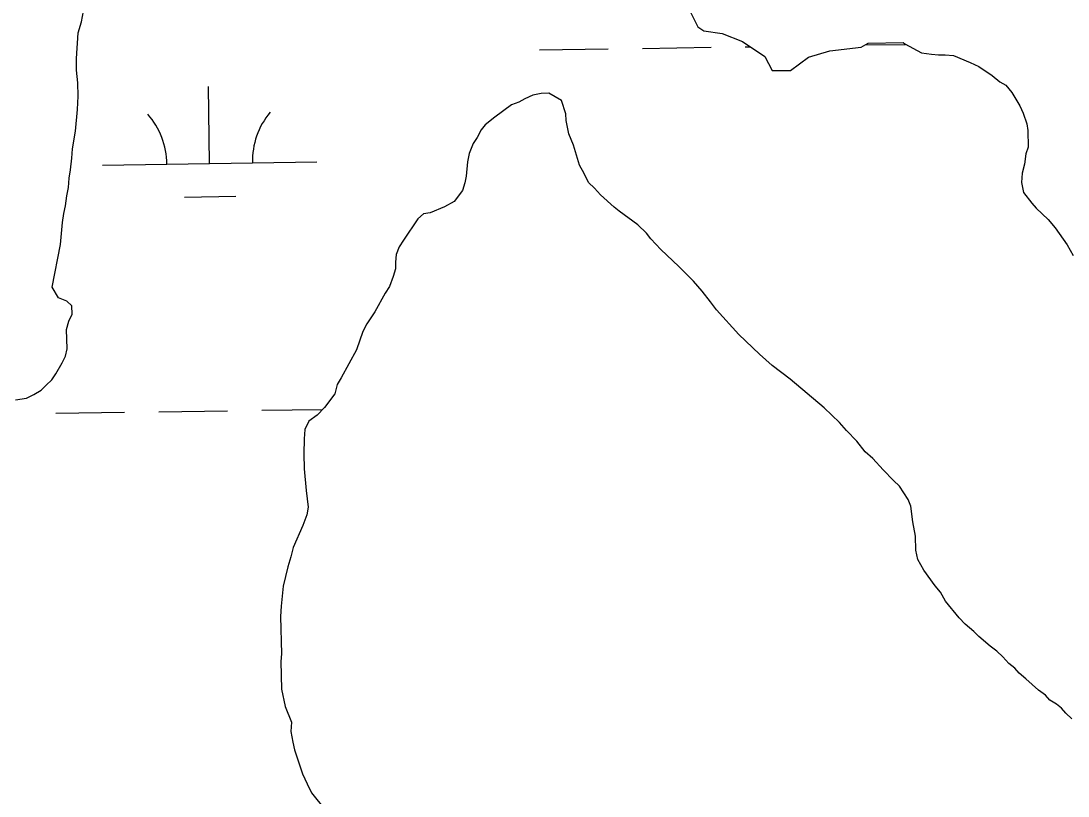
# Model space of a CAD drawing. Extents: x 3807117 to 3845308, y 337856 to 363736.
# Drawn here: x 3834664.7 to 3835153, y 359719.1 to 360080.8 of the extents above; entities that cross this region are included whole.
import ezdxf

# ---------------------------------------------------------------- set-up
doc = ezdxf.new("R2010")
doc.units = 0
doc.layers.add('V-TOPO-SHOR', color=7, linetype='Continuous')
doc.layers.add('V-WETL-SWMP', color=7, linetype='Continuous')

msp = doc.modelspace()

# ---------------------------------------------------------------- linework, layer by layer
at = {"layer": 'V-TOPO-SHOR'}
for p, q in [((3834692.92, 360080.38), (3834694.31, 360087.82)), ((3834975.49, 360087.9), (3834980.33, 360078.01)), ((3834691.47, 360075.28), (3834692.92, 360080.38)), ((3834980.33, 360078.01), (3834983.19, 360076.15)), ((3834690.58, 360063.18), (3834691.47, 360075.28)), ((3834983.19, 360076.15), (3834991.72, 360074.83)), ((3834991.72, 360074.83), (3835001.23, 360071.15)), ((3835001.23, 360071.15), (3835011.72, 360064.17)), ((3835032.07, 360063.93), (3835041.97, 360066.88)), ((3835041.97, 360066.88), (3835056.62, 360068.47)), ((3835056.62, 360068.47), (3835059.91, 360070.4)), ((3835059.91, 360070.4), (3835076.12, 360070.72)), ((3835076.12, 360070.72), (3835076.86, 360070.02)), ((3835076.86, 360070.02), (3835084.75, 360065.91)), ((3834690.7, 360057.73), (3834690.58, 360063.18)), ((3835011.72, 360064.17), (3835015.1, 360057.59)), ((3835023.62, 360057.68), (3835032.07, 360063.93)), ((3835084.75, 360065.91), (3835089.44, 360065.24)), ((3835089.44, 360065.24), (3835092.56, 360064.92)), ((3835092.56, 360064.92), (3835095.68, 360064.99)), ((3835095.68, 360064.99), (3835099.58, 360064.69)), ((3835099.58, 360064.69), (3835107.45, 360061.36)), ((3834691.22, 360051.89), (3834690.7, 360057.73)), ((3835015.1, 360057.59), (3835023.62, 360057.68)), ((3835107.45, 360061.36), (3835111.39, 360059.5)), ((3835111.39, 360059.5), (3835117.72, 360055.36)), ((3834691.36, 360045.66), (3834691.22, 360051.89)), ((3835117.72, 360055.36), (3835121.3, 360052.32)), ((3835121.3, 360052.32), (3835124.06, 360050.82)), ((3834910.89, 360047.03), (3834907.39, 360046.95)), ((3834916.81, 360043.66), (3834910.89, 360047.03)), ((3835124.06, 360050.82), (3835126.87, 360047.38)), ((3835126.87, 360047.38), (3835130.51, 360041.23)), ((3834691.12, 360039.42), (3834691.36, 360045.66)), ((3834896.96, 360042.82), (3834893.48, 360041.57)), ((3834899.65, 360044.44), (3834896.96, 360042.82)), ((3834903.51, 360046.09), (3834899.65, 360044.44)), ((3834907.39, 360046.95), (3834903.51, 360046.09)), ((3834918.9, 360037.47), (3834916.81, 360043.66)), ((3834690.18, 360029.26), (3834691.12, 360039.42)), ((3834893.48, 360041.57), (3834885.81, 360035.94)), ((3834918.97, 360034.35), (3834918.9, 360037.47)), ((3835130.51, 360041.23), (3835132.15, 360037.76)), ((3835132.15, 360037.76), (3835133.82, 360032.73)), ((3834885.81, 360035.94), (3834881.22, 360032.33)), ((3834920.28, 360028.15), (3834918.97, 360034.35)), ((3835133.82, 360032.73), (3835134.28, 360029.62)), ((3834688.8, 360021.05), (3834690.18, 360029.26)), ((3834879.32, 360029.95), (3834877.45, 360026.4)), ((3834881.22, 360032.33), (3834879.32, 360029.95)), ((3834922.35, 360022.74), (3834920.28, 360028.15)), ((3835134.28, 360029.62), (3835134.46, 360021.83)), ((3834875.57, 360023.63), (3834873.72, 360018.91)), ((3834877.45, 360026.4), (3834875.57, 360023.63)), ((3834925.29, 360013.45), (3834922.35, 360022.74)), ((3834688.51, 360016.76), (3834688.8, 360021.05)), ((3834873.72, 360018.91), (3834873.03, 360015)), ((3835133.36, 360018.69), (3835132.69, 360013.99)), ((3835134.46, 360021.83), (3835133.36, 360018.69)), ((3834687.86, 360011.28), (3834688.51, 360016.76)), ((3834873.03, 360015), (3834872.4, 360008.36)), ((3834927.33, 360009.6), (3834925.29, 360013.45)), ((3835132.69, 360013.99), (3835131.62, 360009.68)), ((3834687.16, 360007.37), (3834687.86, 360011.28)), ((3834872.4, 360008.36), (3834871.7, 360005.22)), ((3834929.37, 360005.36), (3834927.33, 360009.6)), ((3835131.62, 360009.68), (3835131.33, 360005.39)), ((3834686.18, 359999.16), (3834686.87, 360003.08)), ((3834686.87, 360003.08), (3834687.16, 360007.37)), ((3834871.7, 360005.22), (3834870.61, 360001.69)), ((3834932.16, 360002.69), (3834929.37, 360005.36)), ((3835131.33, 360005.39), (3835132.21, 360000.73)), ((3834685.51, 359994.47), (3834686.18, 359999.16)), ((3834870.61, 360001.69), (3834866.83, 359996.54)), ((3834934.96, 359999.64), (3834932.16, 360002.69)), ((3834941.32, 359993.94), (3834934.96, 359999.64)), ((3835132.21, 360000.73), (3835136.22, 359995.76)), ((3834684.81, 359990.95), (3834685.51, 359994.47)), ((3834862.2, 359994.1), (3834855.64, 359991.22)), ((3834866.83, 359996.54), (3834862.2, 359994.1)), ((3834943.7, 359992.04), (3834941.32, 359993.94)), ((3835136.22, 359995.76), (3835138.22, 359993.46)), ((3835138.22, 359993.46), (3835143.8, 359988.13)), ((3834684.13, 359986.65), (3834684.81, 359990.95)), ((3834852.54, 359990.76), (3834849.86, 359988.36)), ((3834855.64, 359991.22), (3834852.54, 359990.76)), ((3834952.42, 359985.62), (3834943.7, 359992.04)), ((3834683.19, 359976.49), (3834684.13, 359986.65)), ((3834849.86, 359988.36), (3834843.07, 359978.46)), ((3834956.41, 359981.81), (3834952.42, 359985.62)), ((3835143.8, 359988.13), (3835147, 359984.31)), ((3835147, 359984.31), (3835152.64, 359976.25)), ((3834958.42, 359979.13), (3834956.41, 359981.81)), ((3834963.21, 359974.17), (3834958.42, 359979.13)), ((3834679.35, 359956.53), (3834683.19, 359976.49)), ((3834841.19, 359975.3), (3834839.72, 359971.76)), ((3834843.07, 359978.46), (3834841.19, 359975.3)), ((3834971.57, 359966.17), (3834963.21, 359974.17)), ((3835152.64, 359976.25), (3835155.48, 359971.25)), ((3834839.72, 359971.76), (3834839.41, 359968.25)), ((3834839.48, 359965.13), (3834838.39, 359961.6)), ((3834839.41, 359968.25), (3834839.48, 359965.13)), ((3834978.35, 359959.31), (3834971.57, 359966.17)), ((3834838.39, 359961.6), (3834836.55, 359956.88)), ((3834982.35, 359954.72), (3834978.35, 359959.31)), ((3834682.19, 359951.53), (3834679.35, 359956.53)), ((3834836.55, 359956.88), (3834834.67, 359953.72)), ((3834986.36, 359949.75), (3834982.35, 359954.72)), ((3834686.12, 359950.06), (3834682.19, 359951.53)), ((3834688.51, 359947.77), (3834686.12, 359950.06)), ((3834834.67, 359953.72), (3834829.8, 359945.04)), ((3834989.18, 359945.92), (3834986.36, 359949.75)), ((3834688.6, 359943.88), (3834688.51, 359947.77)), ((3834829.8, 359945.04), (3834826.03, 359939.49)), ((3834999.57, 359934.46), (3834989.18, 359945.92)), ((3834686.03, 359936.8), (3834687.11, 359940.73)), ((3834687.11, 359940.73), (3834688.6, 359943.88)), ((3834686.24, 359927.85), (3834686.03, 359936.8)), ((3834824.16, 359935.94), (3834821.24, 359927.3)), ((3834826.03, 359939.49), (3834824.16, 359935.94)), ((3835009.13, 359925.32), (3834999.57, 359934.46)), ((3834685.54, 359924.32), (3834686.24, 359927.85)), ((3834821.24, 359927.3), (3834814.13, 359914.28)), ((3835015.1, 359920), (3835009.13, 359925.32)), ((3834681.05, 359916.04), (3834684.05, 359921.17)), ((3834684.05, 359921.17), (3834685.54, 359924.32)), ((3834679.16, 359913.27), (3834681.05, 359916.04)), ((3835023.43, 359913.56), (3835015.1, 359920)), ((3834674.2, 359908.48), (3834676.49, 359910.87)), ((3834676.49, 359910.87), (3834679.16, 359913.27)), ((3834812.25, 359911.12), (3834811.18, 359906.81)), ((3834814.13, 359914.28), (3834812.25, 359911.12)), ((3835039.32, 359900.28), (3835023.43, 359913.56)), ((3834667.27, 359904.81), (3834670.74, 359906.45)), ((3834670.74, 359906.45), (3834674.2, 359908.48)), ((3834811.18, 359906.81), (3834806.25, 359900.46)), ((3834662.23, 359903.92), (3834667.27, 359904.81)), ((3834802.83, 359896.88), (3834798.99, 359894.06)), ((3834806.25, 359900.46), (3834802.83, 359896.88)), ((3835046.49, 359893.43), (3835039.32, 359900.28)), ((3834798.99, 359894.06), (3834797.13, 359890.12)), ((3835049.69, 359889.61), (3835046.49, 359893.43)), ((3834797.13, 359890.12), (3834796.84, 359885.83)), ((3835054.48, 359884.65), (3835049.69, 359889.61)), ((3834796.84, 359885.83), (3834796.61, 359878.81)), ((3835058.49, 359879.67), (3835054.48, 359884.65)), ((3834796.61, 359878.81), (3834796.77, 359871.8)), ((3835062.07, 359876.64), (3835058.49, 359879.67)), ((3835066.86, 359871.29), (3835062.07, 359876.64)), ((3834796.77, 359871.8), (3834797.78, 359861.69)), ((3835071.65, 359866.33), (3835066.86, 359871.29)), ((3834797.78, 359861.69), (3834798.73, 359853.92)), ((3835074.44, 359863.66), (3835071.65, 359866.33)), ((3835078.48, 359857.52), (3835074.44, 359863.66)), ((3835079.72, 359854.43), (3835078.48, 359857.52)), ((3834798.73, 359853.92), (3834798.03, 359850.39)), ((3835080.66, 359847.05), (3835079.72, 359854.43)), ((3834798.03, 359850.39), (3834796.2, 359845.28)), ((3835081.98, 359840.45), (3835080.66, 359847.05)), ((3834796.2, 359845.28), (3834791.76, 359835.05)), ((3835082.13, 359833.83), (3835081.98, 359840.45)), ((3834791.76, 359835.05), (3834790.68, 359830.74)), ((3835083.01, 359829.56), (3835082.13, 359833.83)), ((3834790.68, 359830.74), (3834789.23, 359826.03)), ((3835085.85, 359824.56), (3835083.01, 359829.56)), ((3834789.23, 359826.03), (3834787.1, 359817.02)), ((3835091.08, 359817.27), (3835085.85, 359824.56)), ((3834787.1, 359817.02), (3834786.14, 359807.64)), ((3835093.49, 359814.21), (3835091.08, 359817.27)), ((3835095.92, 359809.98), (3835093.49, 359814.21)), ((3835102.33, 359802.33), (3835095.92, 359809.98)), ((3834786.14, 359807.64), (3834785.86, 359802.96)), ((3834785.86, 359802.96), (3834786.25, 359785.43)), ((3835105.13, 359799.27), (3835102.33, 359802.33)), ((3835109.1, 359795.86), (3835105.13, 359799.27)), ((3835111.49, 359793.57), (3835109.1, 359795.86)), ((3835116.66, 359789.01), (3835111.49, 359793.57)), ((3835119.83, 359786.75), (3835116.66, 359789.01)), ((3834786.25, 359785.43), (3834785.94, 359781.92)), ((3835122.62, 359784.08), (3835119.83, 359786.75)), ((3835125.42, 359781.03), (3835122.62, 359784.08)), ((3834785.94, 359781.92), (3834786.23, 359769.06)), ((3835128.2, 359778.75), (3835125.42, 359781.03)), ((3835130.2, 359776.46), (3835128.2, 359778.75)), ((3835133.38, 359773.8), (3835130.2, 359776.46)), ((3835139.34, 359768.48), (3835133.38, 359773.8)), ((3834786.23, 359769.06), (3834787.98, 359760.92)), ((3835142.51, 359766.21), (3835139.34, 359768.48)), ((3835144.51, 359763.92), (3835142.51, 359766.21)), ((3835147.67, 359762.04), (3835144.51, 359763.92)), ((3834787.98, 359760.92), (3834790.87, 359753.58)), ((3835150.05, 359760.15), (3835147.67, 359762.04)), ((3835152.05, 359757.86), (3835150.05, 359760.15)), ((3835154.84, 359755.19), (3835152.05, 359757.86)), ((3834790.87, 359753.58), (3834790.58, 359749.28)), ((3834790.58, 359749.28), (3834791.47, 359744.24)), ((3834791.47, 359744.24), (3834792.33, 359740.75)), ((3834792.33, 359740.75), (3834796.09, 359729.53)), ((3834796.09, 359729.53), (3834798.15, 359724.9)), ((3834798.15, 359724.9), (3834800.19, 359720.66)), ((3834800.19, 359720.66), (3834806.61, 359712.62))]:
    msp.add_line(p, q, dxfattribs=at)
at = {"layer": 'V-WETL-SWMP'}
for p, q in [((3834692.92, 360080.38), (3834694.31, 360087.82)), ((3834975.49, 360087.9), (3834980.33, 360078.01)), ((3834691.47, 360075.28), (3834692.92, 360080.38)), ((3834980.33, 360078.01), (3834983.19, 360076.15)), ((3834690.58, 360063.18), (3834691.47, 360075.28)), ((3834983.19, 360076.15), (3834991.72, 360074.83)), ((3834991.72, 360074.83), (3835001.23, 360071.15)), ((3834906.56, 360067.26), (3834938.55, 360067.74)), ((3834954.55, 360067.98), (3834986.55, 360068.46)), ((3835001.23, 360071.15), (3835011.72, 360064.17)), ((3835002.54, 360068.7), (3835004.87, 360068.73)), ((3835032.07, 360063.93), (3835041.97, 360066.88)), ((3835041.97, 360066.88), (3835056.62, 360068.47)), ((3835056.62, 360068.47), (3835059.91, 360070.4)), ((3835058.44, 360069.54), (3835077.25, 360069.82)), ((3835059.91, 360070.4), (3835076.12, 360070.72)), ((3835076.12, 360070.72), (3835076.86, 360070.02)), ((3835076.86, 360070.02), (3835084.75, 360065.91)), ((3834690.7, 360057.73), (3834690.58, 360063.18)), ((3835011.72, 360064.17), (3835015.1, 360057.59)), ((3835023.62, 360057.68), (3835032.07, 360063.93)), ((3835084.75, 360065.91), (3835089.44, 360065.24)), ((3835089.44, 360065.24), (3835092.56, 360064.92)), ((3835092.56, 360064.92), (3835095.68, 360064.99)), ((3835095.68, 360064.99), (3835099.58, 360064.69)), ((3835099.58, 360064.69), (3835107.45, 360061.36)), ((3834691.22, 360051.89), (3834690.7, 360057.73)), ((3835015.1, 360057.59), (3835023.62, 360057.68)), ((3835107.45, 360061.36), (3835111.39, 360059.5)), ((3835111.39, 360059.5), (3835117.72, 360055.36)), ((3834691.36, 360045.66), (3834691.22, 360051.89)), ((3835117.72, 360055.36), (3835121.3, 360052.32)), ((3835121.3, 360052.32), (3835124.06, 360050.82)), ((3834752.74, 360014.21), (3834752.2, 360050.21)), ((3834910.89, 360047.03), (3834907.39, 360046.95)), ((3834916.81, 360043.66), (3834910.89, 360047.03)), ((3835124.06, 360050.82), (3835126.87, 360047.38)), ((3835126.87, 360047.38), (3835130.51, 360041.23)), ((3834691.12, 360039.42), (3834691.36, 360045.66)), ((3834896.96, 360042.82), (3834893.48, 360041.57)), ((3834899.65, 360044.44), (3834896.96, 360042.82)), ((3834903.51, 360046.09), (3834899.65, 360044.44)), ((3834907.39, 360046.95), (3834903.51, 360046.09)), ((3834918.9, 360037.47), (3834916.81, 360043.66)), ((3834690.18, 360029.26), (3834691.12, 360039.42)), ((3834893.48, 360041.57), (3834885.81, 360035.94)), ((3834918.97, 360034.35), (3834918.9, 360037.47)), ((3835130.51, 360041.23), (3835132.15, 360037.76)), ((3835132.15, 360037.76), (3835133.82, 360032.73)), ((3834885.81, 360035.94), (3834881.22, 360032.33)), ((3834920.28, 360028.15), (3834918.97, 360034.35)), ((3835133.82, 360032.73), (3835134.28, 360029.62)), ((3834688.8, 360021.05), (3834690.18, 360029.26)), ((3834879.32, 360029.95), (3834877.45, 360026.4)), ((3834881.22, 360032.33), (3834879.32, 360029.95)), ((3834922.35, 360022.74), (3834920.28, 360028.15)), ((3835134.28, 360029.62), (3835134.46, 360021.83)), ((3834875.57, 360023.63), (3834873.72, 360018.91)), ((3834877.45, 360026.4), (3834875.57, 360023.63)), ((3834925.29, 360013.45), (3834922.35, 360022.74)), ((3834688.51, 360016.76), (3834688.8, 360021.05)), ((3834873.72, 360018.91), (3834873.03, 360015)), ((3835133.36, 360018.69), (3835132.69, 360013.99)), ((3835134.46, 360021.83), (3835133.36, 360018.69)), ((3834687.86, 360011.28), (3834688.51, 360016.76)), ((3834702.75, 360013.46), (3834802.73, 360014.96)), ((3834873.03, 360015), (3834872.4, 360008.36)), ((3834927.33, 360009.6), (3834925.29, 360013.45)), ((3835132.69, 360013.99), (3835131.62, 360009.68)), ((3834687.16, 360007.37), (3834687.86, 360011.28)), ((3834872.4, 360008.36), (3834871.7, 360005.22)), ((3834929.37, 360005.36), (3834927.33, 360009.6)), ((3835131.62, 360009.68), (3835131.33, 360005.39)), ((3834686.18, 359999.16), (3834686.87, 360003.08)), ((3834686.87, 360003.08), (3834687.16, 360007.37)), ((3834871.7, 360005.22), (3834870.61, 360001.69)), ((3834932.16, 360002.69), (3834929.37, 360005.36)), ((3835131.33, 360005.39), (3835132.21, 360000.73)), ((3834685.51, 359994.47), (3834686.18, 359999.16)), ((3834740.97, 359998.6), (3834764.97, 359998.96)), ((3834870.61, 360001.69), (3834866.83, 359996.54)), ((3834934.96, 359999.64), (3834932.16, 360002.69)), ((3834941.32, 359993.94), (3834934.96, 359999.64)), ((3835132.21, 360000.73), (3835136.22, 359995.76)), ((3834684.81, 359990.95), (3834685.51, 359994.47)), ((3834862.2, 359994.1), (3834855.64, 359991.22)), ((3834866.83, 359996.54), (3834862.2, 359994.1)), ((3834943.7, 359992.04), (3834941.32, 359993.94)), ((3835136.22, 359995.76), (3835138.22, 359993.46)), ((3835138.22, 359993.46), (3835143.8, 359988.13)), ((3834684.13, 359986.65), (3834684.81, 359990.95)), ((3834852.54, 359990.76), (3834849.86, 359988.36)), ((3834855.64, 359991.22), (3834852.54, 359990.76)), ((3834952.42, 359985.62), (3834943.7, 359992.04)), ((3834683.19, 359976.49), (3834684.13, 359986.65)), ((3834849.86, 359988.36), (3834843.07, 359978.46)), ((3834956.41, 359981.81), (3834952.42, 359985.62)), ((3835143.8, 359988.13), (3835147, 359984.31)), ((3835147, 359984.31), (3835152.64, 359976.25)), ((3834958.42, 359979.13), (3834956.41, 359981.81)), ((3834963.21, 359974.17), (3834958.42, 359979.13)), ((3834679.35, 359956.53), (3834683.19, 359976.49)), ((3834841.19, 359975.3), (3834839.72, 359971.76)), ((3834843.07, 359978.46), (3834841.19, 359975.3)), ((3834971.57, 359966.17), (3834963.21, 359974.17)), ((3835152.64, 359976.25), (3835155.48, 359971.25)), ((3834839.72, 359971.76), (3834839.41, 359968.25)), ((3834839.48, 359965.13), (3834838.39, 359961.6)), ((3834839.41, 359968.25), (3834839.48, 359965.13)), ((3834978.35, 359959.31), (3834971.57, 359966.17)), ((3834838.39, 359961.6), (3834836.55, 359956.88)), ((3834982.35, 359954.72), (3834978.35, 359959.31)), ((3834682.19, 359951.53), (3834679.35, 359956.53)), ((3834836.55, 359956.88), (3834834.67, 359953.72)), ((3834986.36, 359949.75), (3834982.35, 359954.72)), ((3834686.12, 359950.06), (3834682.19, 359951.53)), ((3834688.51, 359947.77), (3834686.12, 359950.06)), ((3834834.67, 359953.72), (3834829.8, 359945.04)), ((3834989.18, 359945.92), (3834986.36, 359949.75)), ((3834688.6, 359943.88), (3834688.51, 359947.77)), ((3834829.8, 359945.04), (3834826.03, 359939.49)), ((3834999.57, 359934.46), (3834989.18, 359945.92)), ((3834686.03, 359936.8), (3834687.11, 359940.73)), ((3834687.11, 359940.73), (3834688.6, 359943.88)), ((3834686.24, 359927.85), (3834686.03, 359936.8)), ((3834824.16, 359935.94), (3834821.24, 359927.3)), ((3834826.03, 359939.49), (3834824.16, 359935.94)), ((3835009.13, 359925.32), (3834999.57, 359934.46)), ((3834685.54, 359924.32), (3834686.24, 359927.85)), ((3834821.24, 359927.3), (3834814.13, 359914.28)), ((3835015.1, 359920), (3835009.13, 359925.32)), ((3834681.05, 359916.04), (3834684.05, 359921.17)), ((3834684.05, 359921.17), (3834685.54, 359924.32)), ((3834679.16, 359913.27), (3834681.05, 359916.04)), ((3835023.43, 359913.56), (3835015.1, 359920)), ((3834674.2, 359908.48), (3834676.49, 359910.87)), ((3834676.49, 359910.87), (3834679.16, 359913.27)), ((3834812.25, 359911.12), (3834811.18, 359906.81)), ((3834814.13, 359914.28), (3834812.25, 359911.12)), ((3835039.32, 359900.28), (3835023.43, 359913.56)), ((3834667.27, 359904.81), (3834670.74, 359906.45)), ((3834670.74, 359906.45), (3834674.2, 359908.48)), ((3834811.18, 359906.81), (3834806.25, 359900.46)), ((3834662.23, 359903.92), (3834667.27, 359904.81)), ((3834681.07, 359897.69), (3834713.07, 359898.17)), ((3834729.06, 359898.41), (3834761.06, 359898.89)), ((3834777.06, 359899.13), (3834805.38, 359899.55)), ((3834802.83, 359896.88), (3834798.99, 359894.06)), ((3834806.25, 359900.46), (3834802.83, 359896.88)), ((3835046.49, 359893.43), (3835039.32, 359900.28)), ((3834798.99, 359894.06), (3834797.13, 359890.12)), ((3835049.69, 359889.61), (3835046.49, 359893.43)), ((3834797.13, 359890.12), (3834796.84, 359885.83)), ((3835054.48, 359884.65), (3835049.69, 359889.61)), ((3834796.84, 359885.83), (3834796.61, 359878.81)), ((3835058.49, 359879.67), (3835054.48, 359884.65)), ((3834796.61, 359878.81), (3834796.77, 359871.8)), ((3835062.07, 359876.64), (3835058.49, 359879.67)), ((3835066.86, 359871.29), (3835062.07, 359876.64)), ((3834796.77, 359871.8), (3834797.78, 359861.69)), ((3835071.65, 359866.33), (3835066.86, 359871.29)), ((3834797.78, 359861.69), (3834798.73, 359853.92)), ((3835074.44, 359863.66), (3835071.65, 359866.33)), ((3835078.48, 359857.52), (3835074.44, 359863.66)), ((3835079.72, 359854.43), (3835078.48, 359857.52)), ((3834798.73, 359853.92), (3834798.03, 359850.39)), ((3835080.66, 359847.05), (3835079.72, 359854.43)), ((3834798.03, 359850.39), (3834796.2, 359845.28)), ((3835081.98, 359840.45), (3835080.66, 359847.05)), ((3834796.2, 359845.28), (3834791.76, 359835.05)), ((3835082.13, 359833.83), (3835081.98, 359840.45)), ((3834791.76, 359835.05), (3834790.68, 359830.74)), ((3835083.01, 359829.56), (3835082.13, 359833.83)), ((3834790.68, 359830.74), (3834789.23, 359826.03)), ((3835085.85, 359824.56), (3835083.01, 359829.56)), ((3834789.23, 359826.03), (3834787.1, 359817.02)), ((3835091.08, 359817.27), (3835085.85, 359824.56)), ((3834787.1, 359817.02), (3834786.14, 359807.64)), ((3835093.49, 359814.21), (3835091.08, 359817.27)), ((3835095.92, 359809.98), (3835093.49, 359814.21)), ((3835102.33, 359802.33), (3835095.92, 359809.98)), ((3834786.14, 359807.64), (3834785.86, 359802.96)), ((3834785.86, 359802.96), (3834786.25, 359785.43)), ((3835105.13, 359799.27), (3835102.33, 359802.33)), ((3835109.1, 359795.86), (3835105.13, 359799.27)), ((3835111.49, 359793.57), (3835109.1, 359795.86)), ((3835116.66, 359789.01), (3835111.49, 359793.57)), ((3835119.83, 359786.75), (3835116.66, 359789.01)), ((3834786.25, 359785.43), (3834785.94, 359781.92)), ((3835122.62, 359784.08), (3835119.83, 359786.75)), ((3835125.42, 359781.03), (3835122.62, 359784.08)), ((3834785.94, 359781.92), (3834786.23, 359769.06)), ((3835128.2, 359778.75), (3835125.42, 359781.03)), ((3835130.2, 359776.46), (3835128.2, 359778.75)), ((3835133.38, 359773.8), (3835130.2, 359776.46)), ((3835139.34, 359768.48), (3835133.38, 359773.8)), ((3834786.23, 359769.06), (3834787.98, 359760.92)), ((3835142.51, 359766.21), (3835139.34, 359768.48)), ((3835144.51, 359763.92), (3835142.51, 359766.21)), ((3835147.67, 359762.04), (3835144.51, 359763.92)), ((3834787.98, 359760.92), (3834790.87, 359753.58)), ((3835150.05, 359760.15), (3835147.67, 359762.04)), ((3835152.05, 359757.86), (3835150.05, 359760.15)), ((3835154.84, 359755.19), (3835152.05, 359757.86)), ((3834790.87, 359753.58), (3834790.58, 359749.28)), ((3834790.58, 359749.28), (3834791.47, 359744.24)), ((3834791.47, 359744.24), (3834792.33, 359740.75)), ((3834792.33, 359740.75), (3834796.09, 359729.53)), ((3834796.09, 359729.53), (3834798.15, 359724.9)), ((3834798.15, 359724.9), (3834800.19, 359720.66)), ((3834800.19, 359720.66), (3834806.61, 359712.62))]:
    msp.add_line(p, q, dxfattribs=at)
for centre, start, end in [((3834697.5, 360013.86), 0.0865, 41.6302), ((3834807.97, 360015.51), 140.0865, 181.6302)]:
    msp.add_arc(centre, 35.25, start, end, dxfattribs=at)

doc.saveas('drawing.dxf')
